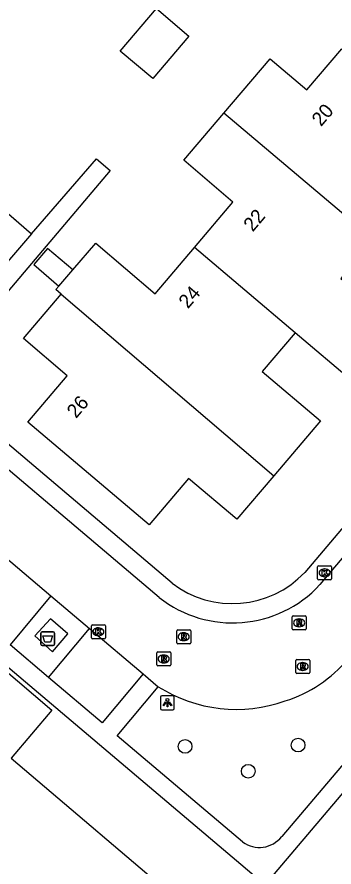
# Model space of a CAD drawing. Extents: x 156414 to 157775, y 382335 to 383765.
# Drawn here: x 156882.1 to 156904.8, y 382367.1 to 382427.9 of the extents above; entities that cross this region are included whole.
import ezdxf

# ---------------------------------------------------------------- set-up
doc = ezdxf.new("R2010")
doc.units = 0
for name, color, linetype in [('IMGEO_Afval_apart_plaats', 7, 'Continuous'), ('IMGEO_Boom', 7, 'Continuous'), ('IMGEO_Kolk', 7, 'Continuous'), ('IMGEO_Lichtpunt', 7, 'Continuous'), ('IMGEO_Pand', 7, 'Continuous'), ('IMGEO_Pand_nummerreeks', 7, 'Continuous'), ('IMGEO_Parkeervlak_open', 7, 'Continuous'), ('IMGEO_Rijbaan_lokaal_open', 7, 'Continuous'), ('IMGEO_Rioolput', 7, 'Continuous'), ('IMGEO_Voetpad_gesloten', 7, 'Continuous'), ('IMGEO_Voetpad_open', 7, 'Continuous')]:
    doc.layers.add(name, color=color, linetype=linetype)

msp = doc.modelspace()

# ---------------------------------------------------------------- linework, layer by layer
at = {"layer": 'IMGEO_Afval_apart_plaats'}
for p, q in [((156883.756, 382383.02), (156883.756, 382383.82)), ((156883.756, 382383.82), (156883.756, 382383.02)), ((156883.856, 382383.92), (156884.646, 382383.92)), ((156884.646, 382383.92), (156883.856, 382383.92)), ((156884.746, 382383.82), (156884.746, 382383.02)), ((156884.746, 382383.02), (156884.746, 382383.82)), ((156884.646, 382382.92), (156883.856, 382382.92)), ((156883.856, 382382.92), (156884.646, 382382.92))]:
    msp.add_line(p, q, dxfattribs=at)
msp.add_lwpolyline([(156883.899, 382383.634), (156884.603, 382383.634), (156884.454, 382383.164), (156884.048, 382383.164), (156883.899, 382383.634)], dxfattribs=at)
for centre, start, end in [((156883.856, 382383.82), 90, 180), ((156883.856, 382383.82), 90, 180), ((156884.646, 382383.82), 0, 90), ((156884.646, 382383.82), 360, 90), ((156883.856, 382383.02), 180, 270), ((156883.856, 382383.02), 180, 270), ((156884.646, 382383.02), 270, 0), ((156884.646, 382383.02), 270, 0)]:
    msp.add_arc(centre, 0.1, start, end, dxfattribs=at)
at = {"layer": 'IMGEO_Boom'}
for centre in [(156894.087, 382375.707), (156902.185, 382375.801), (156898.614, 382373.937)]:
    msp.add_circle(centre, 0.489, dxfattribs=at)
at = {"layer": 'IMGEO_Kolk'}
for p, q in [((156903.656, 382388.627), (156904.508, 382388.627)), ((156903.581, 382387.701), (156903.581, 382388.553)), ((156904.069, 382388.407), (156904.094, 382388.407)), ((156904.582, 382388.553), (156904.582, 382387.701)), ((156904.508, 382387.627), (156903.656, 382387.627)), ((156904.092, 382387.847), (156904.067, 382387.847)), ((156887.452, 382384.414), (156888.304, 382384.414)), ((156887.377, 382383.488), (156887.377, 382384.34)), ((156887.865, 382384.194), (156887.89, 382384.194)), ((156888.378, 382384.34), (156888.378, 382383.488)), ((156888.304, 382383.414), (156887.452, 382383.414)), ((156887.888, 382383.634), (156887.863, 382383.634))]:
    msp.add_line(p, q, dxfattribs=at)
for points in [[(156903.656, 382388.627), (156904.508, 382388.627)], [(156903.581, 382387.701), (156903.581, 382388.553)], [(156903.902, 382388.327), (156904.025, 382388.327), (156904.025, 382388.176), (156904.155, 382388.327), (156904.319, 382388.327), (156904.173, 382388.176), (156904.326, 382387.927), (156904.174, 382387.927), (156904.089, 382388.091), (156904.025, 382388.024), (156904.025, 382387.927), (156903.902, 382387.927), (156903.902, 382388.327)], [(156904.582, 382388.553), (156904.582, 382387.701)], [(156904.508, 382387.627), (156903.656, 382387.627)], [(156887.452, 382384.414), (156888.304, 382384.414)], [(156887.377, 382383.488), (156887.377, 382384.34)], [(156887.698, 382384.114), (156887.821, 382384.114), (156887.821, 382383.963), (156887.951, 382384.114), (156888.115, 382384.114), (156887.969, 382383.963), (156888.122, 382383.714), (156887.97, 382383.714), (156887.885, 382383.878), (156887.821, 382383.811), (156887.821, 382383.714), (156887.698, 382383.714), (156887.698, 382384.114)], [(156888.378, 382384.34), (156888.378, 382383.488)], [(156888.304, 382383.414), (156887.452, 382383.414)]]:
    msp.add_lwpolyline(points, dxfattribs=at)
for centre, start, end in [((156903.658, 382388.551), 91.55205, 178.44795), ((156903.658, 382388.551), 91.55205, 178.44795), ((156904.506, 382388.551), 1.55205, 88.44795), ((156904.506, 382388.551), 1.55205, 88.44795), ((156903.658, 382387.703), 181.55205, 268.44795), ((156903.658, 382387.703), 181.55205, 268.44795), ((156904.506, 382387.703), 271.55205, 358.44795), ((156904.506, 382387.703), 271.55205, 358.44795), ((156887.454, 382384.338), 91.55205, 178.44795), ((156887.454, 382384.338), 91.55205, 178.44795), ((156888.302, 382384.338), 1.55205, 88.44795), ((156888.302, 382384.338), 1.55205, 88.44795), ((156887.454, 382383.49), 181.55205, 268.44795), ((156887.454, 382383.49), 181.55205, 268.44795), ((156888.302, 382383.49), 271.55205, 358.44795), ((156888.302, 382383.49), 271.55205, 358.44795)]:
    msp.add_arc(centre, 0.0765, start, end, dxfattribs=at)
for centre, major_axis, ratio, start_param, end_param in [((156904.068, 382388.127), (-0.387, 0.002), 0.722429, 4.712389, 7.853982), ((156904.093, 382388.127), (-0.39, 0.002), 0.717154, 1.570796, 4.712389), ((156887.864, 382383.914), (-0.387, 0.002), 0.722429, 4.712389, 7.853982), ((156887.889, 382383.914), (-0.39, 0.002), 0.717154, 1.570796, 4.712389)]:
    msp.add_ellipse(centre, major_axis=major_axis, ratio=ratio, start_param=start_param, end_param=end_param, dxfattribs=at)
at = {"layer": 'IMGEO_Lichtpunt'}
for p, q in [((156892.32, 382379.237), (156892.32, 382378.43)), ((156892.32, 382379.237), (156892.32, 382378.43)), ((156893.222, 382379.332), (156892.414, 382379.332)), ((156893.222, 382379.332), (156892.414, 382379.332)), ((156893.316, 382378.43), (156893.316, 382379.237)), ((156893.316, 382378.43), (156893.316, 382379.237)), ((156892.414, 382378.336), (156893.222, 382378.336)), ((156892.414, 382378.336), (156893.222, 382378.336))]:
    msp.add_line(p, q, dxfattribs=at)
for points in [[(156892.694, 382378.901), (156892.733, 382378.873), (156892.545, 382378.611), (156892.507, 382378.638), (156892.694, 382378.901)], [(156892.906, 382378.873), (156892.944, 382378.9), (156893.131, 382378.638), (156893.092, 382378.61), (156892.906, 382378.873)], [(156892.796, 382378.853), (156892.843, 382378.853), (156892.843, 382378.531), (156892.796, 382378.531), (156892.796, 382378.853)]]:
    msp.add_lwpolyline(points, dxfattribs=at)
msp.add_circle((156892.819, 382379.035), 0.0994, dxfattribs=at)
for centre, start, end in [((156892.414, 382379.237), 90, 180), ((156892.414, 382379.237), 90, 180), ((156893.222, 382379.237), 0, 90), ((156893.222, 382379.237), 0, 90), ((156892.414, 382378.43), 180, 270), ((156892.414, 382378.43), 180, 270), ((156893.222, 382378.43), 270, 0), ((156893.222, 382378.43), 270, 360)]:
    msp.add_arc(centre, 0.0946, start, end, dxfattribs=at)
at = {"layer": 'IMGEO_Pand'}
for points in [[(156891.77, 382423.499), (156889.443, 382425.474), (156892.03, 382428.529), (156894.357, 382426.545), (156891.77, 382423.499)], [(156896.871, 382421.032), (156900.186, 382424.924), (156902.814, 382422.688), (156905.315, 382425.639), (156909.905, 382421.696), (156908.867, 382420.449), (156910.192, 382419.316), (156910.709, 382419.938), (156917.007, 382414.589), (156911.77, 382408.443), (156907.579, 382411.984)], [(156894.766, 382411.419), (156897.501, 382414.661), (156893.997, 382417.658), (156896.871, 382421.032)], [(156907.579, 382411.984), (156896.871, 382421.032)], [(156879.807, 382408.572), (156877.423, 382410.629), (156880.711, 382414.439), (156883.099, 382412.382)], [(156883.099, 382412.382), (156879.807, 382408.572)], [(156886.044, 382409.807), (156887.696, 382411.735), (156891.955, 382408.087), (156894.766, 382411.419)], [(156907.579, 382411.984), (156905.236, 382409.206), (156909.42, 382405.657), (156906.137, 382401.77), (156901.962, 382405.313)], [(156886.044, 382409.807), (156884.243, 382411.35), (156883.249, 382410.189), (156885.049, 382408.646)], [(156901.962, 382405.313), (156894.766, 382411.419)], [(156885.049, 382408.646), (156886.044, 382409.807)], [(156900.433, 382395.069), (156897.786, 382391.962), (156894.341, 382394.876), (156891.509, 382391.556), (156882.823, 382398.912), (156885.641, 382402.237), (156882.527, 382404.898), (156885.22, 382408.07)], [(156885.22, 382408.07), (156884.837, 382408.398), (156885.049, 382408.646)], [(156885.22, 382408.07), (156900.433, 382395.069)], [(156901.962, 382405.313), (156899.61, 382402.546), (156903.783, 382399), (156900.433, 382395.069)], [(156881.639, 382374.864), (156894.216, 382364.192), (156881.054, 382348.684)]]:
    msp.add_lwpolyline(points, dxfattribs=at)
at = {"layer": 'IMGEO_Parkeervlak_open'}
msp.add_lwpolyline([(156880.749, 382381.527), (156884.553, 382378.309), (156881.639, 382374.864)], dxfattribs=at)
at = {"layer": 'IMGEO_Rijbaan_lokaal_open'}
for points in [[(156892.232, 382386.377), (156874.527, 382401.352), (156856.274, 382416.843)], [(156926.185, 382413.78), (156903.742, 382387.286)], [(156879.193, 382390.945), (156884.481, 382386.477)], [(156884.481, 382386.477), (156881.551, 382382.97)], [(156884.481, 382386.477), (156887.238, 382384.148)], [(156887.238, 382384.148), (156891.089, 382380.895)], [(156891.089, 382380.895), (156892.165, 382379.985)]]:
    msp.add_lwpolyline(points, dxfattribs=at)
for centre, radius, start, end in [((156897.497, 382393.041), 8.493, 231.6927, 317.3384), ((156898.319, 382388.235), 9.727, 287.62271, 319.82223), ((156897.762, 382388.822), 10.46, 237.64987, 289.5578)]:
    msp.add_arc(centre, radius, start, end, dxfattribs=at)
at = {"layer": 'IMGEO_Rioolput'}
for p, q in [((156901.757, 382384.129), (156901.757, 382384.981)), ((156901.832, 382385.055), (156902.684, 382385.055)), ((156902.758, 382384.981), (156902.758, 382384.129)), ((156902.245, 382384.835), (156902.27, 382384.835)), ((156893.49, 382383.134), (156893.49, 382383.986)), ((156893.565, 382384.06), (156894.417, 382384.06)), ((156893.978, 382383.84), (156894.003, 382383.84)), ((156894.491, 382383.986), (156894.491, 382383.134)), ((156902.684, 382384.055), (156901.832, 382384.055)), ((156902.268, 382384.275), (156902.243, 382384.275)), ((156894.001, 382383.28), (156893.976, 382383.28)), ((156894.417, 382383.06), (156893.565, 382383.06)), ((156892.058, 382381.543), (156892.058, 382382.395)), ((156892.133, 382382.469), (156892.985, 382382.469)), ((156892.546, 382382.249), (156892.571, 382382.249)), ((156893.059, 382382.395), (156893.059, 382381.543)), ((156902.085, 382381.932), (156902.937, 382381.932)), ((156892.985, 382381.469), (156892.133, 382381.469)), ((156892.569, 382381.689), (156892.544, 382381.689)), ((156902.01, 382381.006), (156902.01, 382381.858)), ((156902.498, 382381.712), (156902.523, 382381.712)), ((156903.011, 382381.858), (156903.011, 382381.006)), ((156902.937, 382380.932), (156902.085, 382380.932)), ((156902.521, 382381.152), (156902.496, 382381.152))]:
    msp.add_line(p, q, dxfattribs=at)
for points in [[(156901.757, 382384.129), (156901.757, 382384.981)], [(156901.832, 382385.055), (156902.684, 382385.055)], [(156902.758, 382384.981), (156902.758, 382384.129)], [(156902.346, 382384.753), (156902.094, 382384.755), (156902.094, 382384.355)], [(156902.094, 382384.355), (156902.218, 382384.355), (156902.218, 382384.517), (156902.229, 382384.517)], [(156902.272, 382384.674), (156902.218, 382384.674), (156902.218, 382384.593)], [(156902.218, 382384.593), (156902.27, 382384.593)], [(156902.276, 382384.488), (156902.347, 382384.355), (156902.487, 382384.355), (156902.422, 382384.481)], [(156893.49, 382383.134), (156893.49, 382383.986)], [(156893.565, 382384.06), (156894.417, 382384.06)], [(156894.079, 382383.758), (156893.827, 382383.76), (156893.827, 382383.36)], [(156894.491, 382383.986), (156894.491, 382383.134)], [(156902.684, 382384.055), (156901.832, 382384.055)], [(156893.827, 382383.36), (156893.951, 382383.36), (156893.951, 382383.522), (156893.962, 382383.522)], [(156894.005, 382383.679), (156893.951, 382383.679), (156893.951, 382383.598)], [(156893.951, 382383.598), (156894.003, 382383.598)], [(156894.009, 382383.493), (156894.08, 382383.36), (156894.22, 382383.36), (156894.155, 382383.486)], [(156894.417, 382383.06), (156893.565, 382383.06)], [(156892.058, 382381.543), (156892.058, 382382.395)], [(156892.133, 382382.469), (156892.985, 382382.469)], [(156892.647, 382382.167), (156892.395, 382382.169), (156892.395, 382381.769)], [(156892.395, 382381.769), (156892.519, 382381.769), (156892.519, 382381.931), (156892.53, 382381.931)], [(156892.573, 382382.088), (156892.519, 382382.088), (156892.519, 382382.007)], [(156892.519, 382382.007), (156892.571, 382382.007)], [(156893.059, 382382.395), (156893.059, 382381.543)], [(156902.085, 382381.932), (156902.937, 382381.932)], [(156892.985, 382381.469), (156892.133, 382381.469)], [(156892.577, 382381.902), (156892.648, 382381.769), (156892.788, 382381.769), (156892.723, 382381.895)], [(156902.01, 382381.006), (156902.01, 382381.858)], [(156902.599, 382381.63), (156902.347, 382381.632), (156902.347, 382381.232)], [(156902.347, 382381.232), (156902.471, 382381.232), (156902.471, 382381.394), (156902.482, 382381.394)], [(156902.525, 382381.551), (156902.471, 382381.551), (156902.471, 382381.47)], [(156902.471, 382381.47), (156902.523, 382381.47)], [(156902.529, 382381.365), (156902.6, 382381.232), (156902.74, 382381.232), (156902.675, 382381.358)], [(156903.011, 382381.858), (156903.011, 382381.006)], [(156902.937, 382380.932), (156902.085, 382380.932)]]:
    msp.add_lwpolyline(points, dxfattribs=at)
for centre, radius, start, end in [((156901.834, 382384.979), 0.0765, 91.55205, 178.44795), ((156901.834, 382384.979), 0.0765, 91.55205, 178.44795), ((156902.682, 382384.979), 0.0765, 1.55205, 88.44795), ((156902.682, 382384.979), 0.0765, 1.55205, 88.44795), ((156902.228, 382384.464), 0.0533, 26.02933, 88.69889), ((156902.254, 382384.782), 0.19, 274.7715, 282.96867), ((156902.278, 382384.578), 0.0964, 77.00612, 93.18647), ((156902.292, 382384.635), 0.0378, 276.66336, 79.67722), ((156902.345, 382384.643), 0.109, 350.36119, 89.41601), ((156902.343, 382384.643), 0.112, 277.58423, 350.98172), ((156902.327, 382384.428), 0.108, 29.51342, 73.79051), ((156893.567, 382383.984), 0.0765, 91.55205, 178.44795), ((156893.567, 382383.984), 0.0765, 91.55205, 178.44795), ((156894.078, 382383.648), 0.109, 350.36119, 89.41601), ((156894.415, 382383.984), 0.0765, 1.55205, 88.44795), ((156894.415, 382383.984), 0.0765, 1.55205, 88.44795), ((156901.834, 382384.131), 0.0765, 181.55205, 268.44795), ((156901.834, 382384.131), 0.0765, 181.55205, 268.44795), ((156902.682, 382384.131), 0.0765, 271.55205, 358.44795), ((156902.682, 382384.131), 0.0765, 271.55205, 358.44795), ((156893.567, 382383.136), 0.0765, 181.55205, 268.44795), ((156893.567, 382383.136), 0.0765, 181.55205, 268.44795), ((156893.961, 382383.469), 0.0533, 26.02933, 88.69889), ((156893.987, 382383.787), 0.19, 274.7715, 282.96867), ((156894.011, 382383.583), 0.0964, 77.00612, 93.18647), ((156894.025, 382383.64), 0.0378, 276.66336, 79.67722), ((156894.076, 382383.648), 0.112, 277.58423, 350.98172), ((156894.06, 382383.433), 0.108, 29.51342, 73.79051), ((156894.415, 382383.136), 0.0765, 271.55205, 358.44795), ((156894.415, 382383.136), 0.0765, 271.55205, 358.44795), ((156892.135, 382382.393), 0.0765, 91.55205, 178.44795), ((156892.135, 382382.393), 0.0765, 91.55205, 178.44795), ((156892.529, 382381.878), 0.0533, 26.02933, 88.69889), ((156892.555, 382382.196), 0.19, 274.7715, 282.96867), ((156892.579, 382381.992), 0.0964, 77.00612, 93.18647), ((156892.593, 382382.049), 0.0378, 276.66336, 79.67722), ((156892.646, 382382.057), 0.109, 350.36119, 89.41601), ((156892.644, 382382.057), 0.112, 277.58423, 350.98172), ((156892.628, 382381.842), 0.108, 29.51342, 73.79051), ((156892.983, 382382.393), 0.0765, 1.55205, 88.44795), ((156892.983, 382382.393), 0.0765, 1.55205, 88.44795), ((156902.087, 382381.856), 0.0765, 91.55205, 178.44795), ((156902.087, 382381.856), 0.0765, 91.55205, 178.44795), ((156902.935, 382381.856), 0.0765, 1.55205, 88.44795), ((156902.935, 382381.856), 0.0765, 1.55205, 88.44795), ((156892.135, 382381.545), 0.0765, 181.55205, 268.44795), ((156892.135, 382381.545), 0.0765, 181.55205, 268.44795), ((156892.983, 382381.545), 0.0765, 271.55205, 358.44795), ((156892.983, 382381.545), 0.0765, 271.55205, 358.44795), ((156902.481, 382381.341), 0.0533, 26.02933, 88.69889), ((156902.507, 382381.659), 0.19, 274.7715, 282.96867), ((156902.531, 382381.455), 0.0964, 77.00612, 93.18647), ((156902.545, 382381.512), 0.0378, 276.66336, 79.67722), ((156902.598, 382381.52), 0.109, 350.36119, 89.41601), ((156902.596, 382381.52), 0.112, 277.58423, 350.98172), ((156902.58, 382381.305), 0.108, 29.51342, 73.79051), ((156902.087, 382381.008), 0.0765, 181.55205, 268.44795), ((156902.087, 382381.008), 0.0765, 181.55205, 268.44795), ((156902.935, 382381.008), 0.0765, 271.55205, 358.44795), ((156902.935, 382381.008), 0.0765, 271.55205, 358.44795)]:
    msp.add_arc(centre, radius, start, end, dxfattribs=at)
for centre, major_axis, ratio, start_param, end_param in [((156902.244, 382384.555), (-0.387, 0.002), 0.722429, 4.712389, 7.853982), ((156902.269, 382384.555), (-0.39, 0.002), 0.717154, 1.570796, 4.712389), ((156893.977, 382383.56), (-0.387, 0.002), 0.722429, 4.712389, 7.853982), ((156894.002, 382383.56), (-0.39, 0.002), 0.717154, 1.570796, 4.712389), ((156892.545, 382381.969), (-0.387, 0.002), 0.722429, 4.712389, 7.853982), ((156892.57, 382381.969), (-0.39, 0.002), 0.717154, 1.570796, 4.712389), ((156902.497, 382381.432), (-0.387, 0.002), 0.722429, 4.712389, 7.853982), ((156902.522, 382381.432), (-0.39, 0.002), 0.717154, 1.570796, 4.712389)]:
    msp.add_ellipse(centre, major_axis=major_axis, ratio=ratio, start_param=start_param, end_param=end_param, dxfattribs=at)
at = {"layer": 'IMGEO_Voetpad_gesloten'}
msp.add_lwpolyline([(156885.697, 382383.76), (156884.442, 382384.836), (156883.33, 382383.631), (156884.601, 382382.467), (156885.697, 382383.76)], dxfattribs=at)
at = {"layer": 'IMGEO_Voetpad_open'}
for points in [[(156942.049, 382425.461), (156946.916, 382421.548), (156922.237, 382392.249), (156899.797, 382365.794)], [(156883.099, 382412.382), (156887.749, 382417.764), (156888.719, 382416.926), (156876.01, 382401.916)], [(156924.214, 382413.601), (156902.659, 382388.166)], [(156893.156, 382387.398), (156876.01, 382401.916)], [(156884.303, 382380.643), (156887.238, 382384.148)], [(156884.303, 382380.643), (156881.551, 382382.97)], [(156899.797, 382365.794), (156880.938, 382381.751)], [(156891.089, 382380.895), (156888.144, 382377.394), (156884.303, 382380.643)], [(156910.22, 382380.117), (156901.006, 382369.261)], [(156898.211, 382368.879), (156889.231, 382376.475), (156892.165, 382379.985)]]:
    msp.add_lwpolyline(points, dxfattribs=at)
for centre, radius, start, end in [((156897.482, 382393.043), 7.112, 232.53258, 316.70823), ((156899.413, 382370.498), 2.016, 233.39494, 322.17015)]:
    msp.add_arc(centre, radius, start, end, dxfattribs=at)

# ---------------------------------------------------------------- texts
at = {"layer": 'IMGEO_Pand_nummerreeks'}
for s, rotation, p in [('20', 49.52074, (156903.825, 382420.02)), ('22', 49.65252, (156898.934, 382412.487)), ('24', 49.65252, (156894.294, 382406.986)), ('26', 49.52074, (156886.286, 382399.137))]:
    msp.add_text(s, height=1, rotation=rotation, dxfattribs=at).set_placement(p)

doc.saveas('drawing.dxf')
